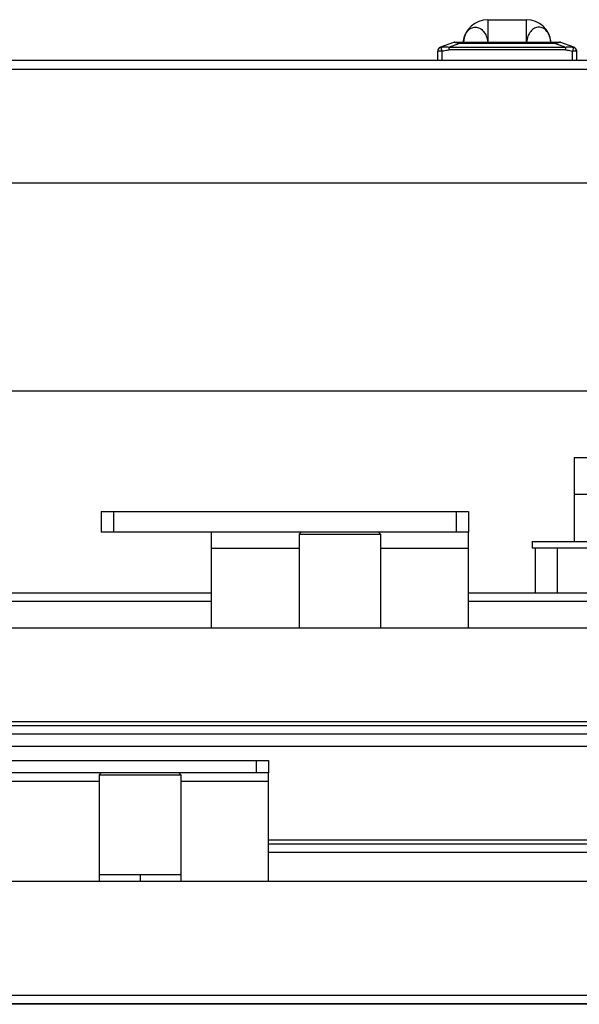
# Model space of a CAD drawing. Header units: millimetres. Extents: x 1117 to 38156, y -1945 to 7303.
# Tile 827 of 831: x 35812 to 35950, y 2420 to 2661. Entities that reach past the tile are written whole.
import ezdxf

# ---------------------------------------------------------------- set-up
doc = ezdxf.new("R2010")
doc.units = ezdxf.units.MM

msp = doc.modelspace()

# ---------------------------------------------------------------- linework, layer by layer
at = {"color": 7, "linetype": 'Continuous'}
for p, q in [((35927.096, 2661.227), (35927.096, 2655.727)), ((35927.096, 2661.227), (35936.596, 2661.227)), ((35936.596, 2655.727), (35936.596, 2661.227)), ((35918.676, 2655.664), (35915.495, 2654.471)), ((35919.027, 2655.727), (35944.664, 2655.727)), ((35919.989, 2655.727), (35919.989, 2655.435)), ((35943.702, 2655.727), (35943.702, 2655.435)), ((35948.197, 2654.471), (35945.015, 2655.664)), ((35914.846, 2651.227), (35914.846, 2653.516)), ((35915.846, 2653.516), (35914.846, 2653.516)), ((35915.568, 2654.426), (35915.558, 2654.458)), ((35915.568, 2654.426), (35915.846, 2653.516)), ((35915.846, 2653.516), (35915.846, 2651.227)), ((35917.551, 2654.52), (35917.551, 2653.813)), ((35946.14, 2653.813), (35917.551, 2653.813)), ((35917.551, 2654.52), (35919.989, 2655.435)), ((35917.551, 2654.52), (35946.14, 2654.52)), ((35943.702, 2655.435), (35919.989, 2655.435)), ((35943.702, 2655.435), (35946.14, 2654.52)), ((35946.14, 2654.52), (35946.14, 2653.813)), ((35948.133, 2654.458), (35947.846, 2653.516)), ((35947.846, 2651.227), (35947.846, 2653.516)), ((35948.846, 2653.516), (35947.846, 2653.516)), ((35948.846, 2653.516), (35948.846, 2651.227)), ((36535.846, 2651.227), (35427.846, 2651.227)), ((36535.846, 2649.027), (35427.846, 2649.027)), ((35427.846, 2621.227), (36535.846, 2621.227)), ((36388.346, 2570.227), (35588.346, 2570.227)), ((35948.255, 2553.927), (35948.255, 2533.427)), ((35978.755, 2553.927), (35948.255, 2553.927)), ((35978.755, 2544.927), (35948.255, 2544.927)), ((35832.346, 2540.727), (35832.346, 2535.727)), ((35832.346, 2540.727), (35922.346, 2540.727)), ((35835.346, 2540.727), (35835.346, 2535.727)), ((35919.346, 2540.727), (35919.346, 2535.727)), ((35922.346, 2540.727), (35922.346, 2535.727)), ((35922.346, 2535.727), (35832.346, 2535.727)), ((35859.346, 2512.227), (35859.346, 2535.727)), ((35881.346, 2535.727), (35880.846, 2535.227)), ((35880.846, 2535.227), (35880.846, 2512.227)), ((35880.846, 2535.227), (35900.846, 2535.227)), ((35900.346, 2535.727), (35900.846, 2535.227)), ((35900.846, 2535.227), (35900.846, 2512.227)), ((35922.346, 2512.227), (35922.346, 2535.727)), ((35938.005, 2533.427), (35938.005, 2531.827)), ((35938.005, 2533.427), (36002.306, 2533.427)), ((35859.346, 2531.727), (35880.846, 2531.727)), ((35900.846, 2531.727), (35922.346, 2531.727)), ((35938.005, 2531.827), (36002.306, 2531.827)), ((35938.756, 2531.827), (35938.756, 2520.727)), ((35944.136, 2531.827), (35944.136, 2520.727)), ((35859.346, 2520.727), (35670.346, 2520.727)), ((36111.346, 2520.727), (35922.346, 2520.727)), ((35859.346, 2518.727), (35670.346, 2518.727)), ((36111.346, 2518.727), (35922.346, 2518.727)), ((35563.346, 2512.227), (36413.346, 2512.227)), ((35973.846, 2489.227), (35704.346, 2489.227)), ((35973.846, 2488.227), (35704.346, 2488.227)), ((35973.846, 2486.227), (35704.346, 2486.227)), ((35563.346, 2483.227), (36413.346, 2483.227)), ((35783.346, 2479.727), (35873.346, 2479.727)), ((35870.346, 2479.727), (35870.346, 2476.727)), ((35873.346, 2479.727), (35873.346, 2476.727)), ((35873.346, 2476.727), (35783.346, 2476.727)), ((35810.346, 2474.727), (35831.846, 2474.727)), ((35832.346, 2476.727), (35831.846, 2476.227)), ((35831.846, 2476.227), (35831.846, 2450.227)), ((35831.846, 2476.227), (35851.846, 2476.227)), ((35851.346, 2476.727), (35851.846, 2476.227)), ((35851.846, 2476.227), (35851.846, 2450.227)), ((35851.846, 2474.727), (35873.346, 2474.727)), ((35873.346, 2450.227), (35873.346, 2476.727)), ((36090.346, 2460.227), (35873.346, 2460.227)), ((36090.346, 2459.227), (35873.346, 2459.227)), ((36090.346, 2457.227), (35873.346, 2457.227)), ((35851.846, 2451.727), (35831.846, 2451.727)), ((35841.846, 2451.727), (35841.846, 2450.227)), ((35588.346, 2450.227), (36388.346, 2450.227)), ((35426.846, 2422.227), (36536.846, 2422.227)), ((35426.846, 2420.227), (36536.846, 2420.227)), ((36536.846, 2420.027), (35426.846, 2420.027))]:
    msp.add_line(p, q, dxfattribs=at)
for centre, radius, start, end in [((35927.096, 2655.227), 6, 90, 175.19886), ((35936.596, 2655.227), 6, 4.80547, 90), ((35919.027, 2654.727), 1, 90, 110.55604), ((35944.664, 2654.727), 1, 69.44396, 90), ((35915.846, 2653.534), 1, 110.55605, 180), ((35915.845, 2653.488), 1.011, 109.37439, 124.53476), ((35915.841, 2653.498), 1.001, 106.41392, 109.36809), ((35915.803, 2638.435), 17.507, 77.2125, 78.09595), ((35914.107, 2630.939), 25.192, 76.49656, 77.22333), ((35949.286, 2632.238), 23.86, 102.76313, 103.53481), ((35947.868, 2638.521), 17.418, 101.89118, 102.77977), ((35947.846, 2653.486), 1.013, 60.24964, 73.56287), ((35947.846, 2653.534), 1, 360, 69.44395), ((35947.852, 2653.498), 0.999, 46.81549, 60.17909)]:
    msp.add_arc(centre, radius, start, end, dxfattribs=at)
for points, knots in [([(35921.117, 2655.731), (35921.159, 2656.222), (35921.356, 2657.161), (35921.997, 2658.369), (35922.925, 2659.207), (35924.061, 2659.518), (35925.199, 2659.205), (35926.139, 2658.37), (35926.801, 2657.164), (35927.015, 2656.224), (35927.064, 2655.731)], [0, 0, 0, 0, 0.1438183, 0.2758781, 0.39271, 0.4985128, 0.6047567, 0.7225951, 0.8556319, 1, 1, 1, 1]), ([(35942.574, 2655.731), (35942.533, 2656.222), (35942.335, 2657.161), (35941.695, 2658.369), (35940.767, 2659.207), (35939.631, 2659.518), (35938.492, 2659.205), (35937.553, 2658.37), (35936.891, 2657.164), (35936.677, 2656.224), (35936.627, 2655.731)], [0, 0, 0, 0, 0.1438213, 0.2758857, 0.3927205, 0.4985207, 0.6047616, 0.7225971, 0.8556315, 1, 1, 1, 1]), ([(35919.415, 2655.565), (35919.328, 2655.583), (35919.167, 2655.615), (35918.949, 2655.653), (35918.792, 2655.67), (35918.704, 2655.674), (35918.676, 2655.664)], [0, 0, 0, 0, 0.3565923, 0.6592967, 0.8804389, 1, 1, 1, 1]), ([(35945.015, 2655.664), (35944.988, 2655.674), (35944.9, 2655.67), (35944.743, 2655.653), (35944.526, 2655.616), (35944.366, 2655.584), (35944.279, 2655.565)], [0, 0, 0, 0, 0.1195356, 0.340706, 0.6434009, 1, 1, 1, 1]), ([(35915.271, 2654.321), (35915.142, 2654.232), (35914.924, 2653.989), (35914.846, 2653.672), (35914.846, 2653.516)], [0, 0, 0, 0, 0.5015489, 1, 1, 1, 1]), ([(35915.558, 2654.458), (35916.043, 2654.58), (35916.724, 2654.658), (35917.388, 2654.56), (35917.551, 2654.52)], [0, 0, 0, 0, 0.7481574, 1, 1, 1, 1]), ([(35915.846, 2653.516), (35915.986, 2653.559), (35916.542, 2653.712), (35917.12, 2653.813), (35917.551, 2653.813)], [0, 0, 0, 0, 0.253507, 1, 1, 1, 1]), ([(35946.14, 2654.52), (35946.304, 2654.56), (35946.968, 2654.658), (35947.648, 2654.58), (35948.133, 2654.458)], [0, 0, 0, 0, 0.2518421, 1, 1, 1, 1]), ([(35946.14, 2653.813), (35946.282, 2653.813), (35946.86, 2653.777), (35947.428, 2653.643), (35947.846, 2653.516)], [0, 0, 0, 0, 0.2455218, 1, 1, 1, 1])]:
    msp.add_open_spline(points, degree=3, knots=knots, dxfattribs=at)
for points in [[(35915.495, 2654.471), (35915.515, 2654.478), (35915.54, 2654.47), (35915.558, 2654.458)], [(35948.133, 2654.458), (35948.151, 2654.47), (35948.176, 2654.478), (35948.197, 2654.471)], [(35948.536, 2654.227), (35948.725, 2654.05), (35948.846, 2653.774), (35948.846, 2653.516)]]:
    msp.add_open_spline(points, degree=3, dxfattribs=at)

doc.saveas('drawing.dxf')
